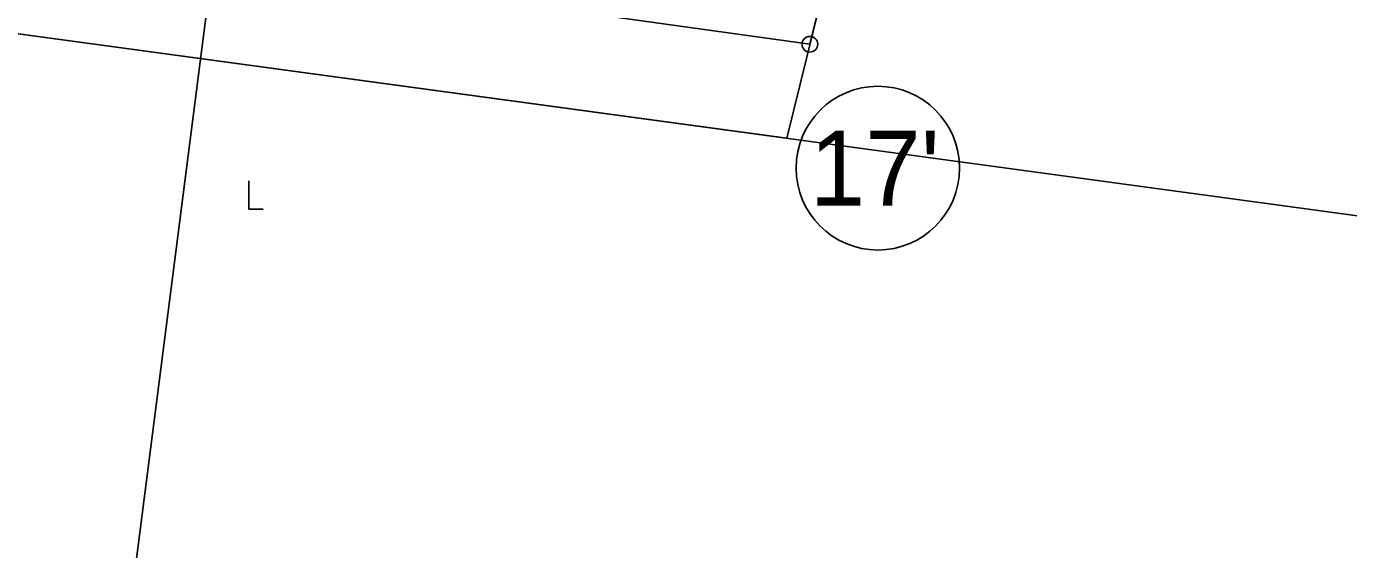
# Model space of a CAD drawing. Extents: x 544674 to 552202, y 6585829 to 6588119.
# Drawn here: x 550405.1 to 550553.9, y 6587077.9 to 6587136.7 of the extents above; entities that cross this region are included whole.
import ezdxf

# ---------------------------------------------------------------- set-up
doc = ezdxf.new("R2010")
doc.units = 0
for name, color, linetype in [('HALJASTUS', 7, 'Continuous'), ('kataster', 7, 'Continuous'), ('PIIR', 7, 'Continuous'), ('RB trass', 7, 'Continuous'), ('TM_taotletav', 7, 'Continuous')]:
    doc.layers.add(name, color=color, linetype=linetype)

# ---------------------------------------------------------------- blocks, each defined once
blk = doc.blocks.new('RAIESM')
at = {"layer": 'HALJASTUS'}
for p, q in [((0, 2), (0, 0)), ((0, 0), (1, 0))]:
    blk.add_line(p, q, dxfattribs=at)

msp = doc.modelspace()

# ---------------------------------------------------------------- linework, layer by layer
at = {"layer": 'kataster'}
msp.add_lwpolyline([(550774.77, 6586902.25), (550659.32, 6586928.33), (550536.4, 6586945.03), (550469.89, 6586954.13), (549873.78, 6587035.72), (549864.75, 6587036.98), (549366.23, 6587106.44), (549360.12, 6587142.55), (549349.59, 6587203.19), (549333.21, 6587306.88), (549691.27, 6587233.58), (550351.66, 6587143.04), (550586.6, 6587111.11), (550644.31, 6586972.83), (550788.48, 6586943.58)], dxfattribs=at)
msp.add_lwpolyline([(550389.72, 6587297.05), (550525.6, 6587265.61), (550490.63, 6587124.15), (550351.66, 6587143.04)], close=True, dxfattribs=at)
at = {"layer": 'PIIR'}
for centre, radius in [((550493.24, 6587134.7), 0.88), ((550500.89, 6587120.77), 9.2)]:
    msp.add_circle(centre, radius, dxfattribs=at)
at = {"layer": 'RB trass'}
for points in [[(550426.02, 6587143.41), (550408.23, 6587005.12), (548935.46, 6587201.44), (548929.14, 6587248.85)], [(548935.46, 6587201.44), (550408.23, 6587005.12), (550426.02, 6587143.41)]]:
    msp.add_lwpolyline(points, dxfattribs=at)
at = {"layer": 'TM_taotletav'}
msp.add_lwpolyline([(549693.56, 6587512.96), (549937.67, 6587624.14), (549954.94, 6587516.54), (549960.97, 6587479.02), (550024.32, 6587515.29), (550077.4, 6587541.89), (550209.46, 6587393.46), (550180.8, 6587345.43), (550389.72, 6587297.05), (550391.99, 6587335.53), (550478.21, 6587332.87), (550525.6, 6587265.61), (550517.53, 6587232.97), (550493.24, 6587134.7), (550354.37, 6587153.99), (550164.05, 6587180.66), (549967.77, 6587208.82), (549954.26, 6587302.12), (549759.8, 6587281.78)], dxfattribs=at)

# ---------------------------------------------------------------- block references
at = {"layer": 'HALJASTUS', "xscale": 1.6, "yscale": 1.6000000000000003}
msp.add_blockref('RAIESM', (550430.11, 6587116.16), dxfattribs=at)

# ---------------------------------------------------------------- texts
at = {"layer": 'PIIR'}
msp.add_text("17'", height=8.4, dxfattribs=at).set_placement((550493.23, 6587116.57))

doc.saveas('drawing.dxf')
